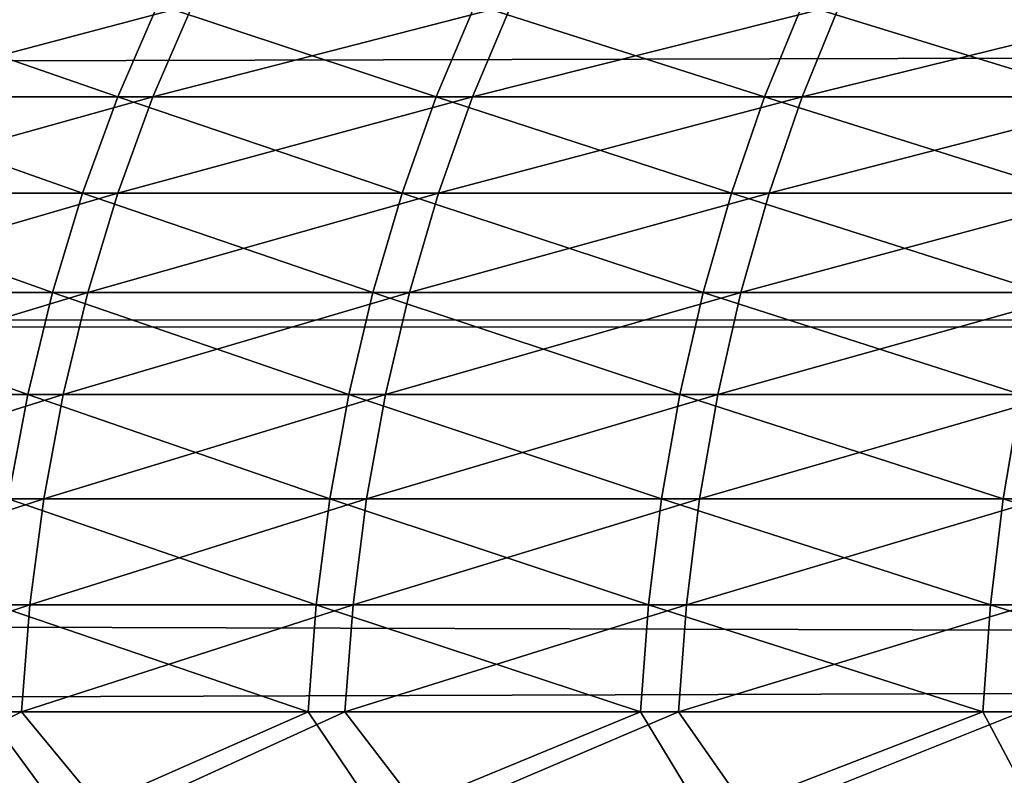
# Model space of a CAD drawing. Header units: millimetres. Extents: x -184 to 165, y -135 to 242.
# Tile 855 of 1056: x -106.073 to -105.419, y 5.229 to 5.731. Entities that reach past the tile are written whole.
import ezdxf

# ---------------------------------------------------------------- set-up
doc = ezdxf.new("R2010")
doc.units = ezdxf.units.MM
doc.header["$LTSCALE"] = 41.718519
for name, color, linetype in [('384', 7, 'CONTINUOUS'), ('386', 7, 'CONTINUOUS'), ('432', 7, 'CONTINUOUS')]:
    doc.layers.add(name, color=color, linetype=linetype)

msp = doc.modelspace()

# ---------------------------------------------------------------- linework, layer by layer
at = {"layer": '384', "linetype": 'CONTINUOUS'}
for points in [[(-34.8031, 5.99816, 60), (-34.41413, 5.55084, 60), (-162.7873, 5.89476, 60), (-34.8031, 5.99816, 60)], [(-162.7873, 5.89476, 60), (-34.41413, 5.55084, 60), (-163.12331, 5.50745, 60), (-162.7873, 5.89476, 60)], [(-34.41413, 5.55084, 60), (-34.02788, 5.10033, 60), (-163.12331, 5.50745, 60), (-34.41413, 5.55084, 60)], [(-163.12331, 5.50745, 60), (-34.02788, 5.10033, 60), (-163.45695, 5.11815, 60), (-163.12331, 5.50745, 60)]]:
    msp.add_3dface(points, dxfattribs=at)
at = {"layer": '386', "linetype": 'CONTINUOUS'}
for points in [[(-34.7127, 5.89476, 63), (-162.6969, 5.99816, 63), (-163.08587, 5.55084, 63), (-34.7127, 5.89476, 63)], [(-34.37669, 5.50745, 63), (-34.7127, 5.89476, 63), (-163.08587, 5.55084, 63), (-34.37669, 5.50745, 63)], [(-34.37669, 5.50745, 63), (-163.08587, 5.55084, 63), (-163.47212, 5.10033, 63), (-34.37669, 5.50745, 63)], [(-34.04305, 5.11815, 63), (-34.37669, 5.50745, 63), (-163.47212, 5.10033, 63), (-34.04305, 5.11815, 63)]]:
    msp.add_3dface(points, dxfattribs=at)
at = {"layer": '432', "linetype": 'CONTINUOUS'}
for points in [[(-106.00788, 5.67962, 6.75359), (-106.18505, 5.74106, 6.5043), (-106.21244, 5.67962, 6.52842), (-106.00788, 5.67962, 6.75359)], [(-106.16254, 5.74106, -6.52978), (-105.95796, 5.74106, -6.75341), (-106.18984, 5.67962, -6.55399), (-106.16254, 5.74106, -6.52978)], [(-106.18984, 5.67962, -6.55399), (-105.95796, 5.74106, -6.75341), (-105.9845, 5.67962, -6.77845), (-106.18984, 5.67962, -6.55399)], [(-105.98125, 5.74106, 6.72864), (-106.18505, 5.74106, 6.5043), (-106.00788, 5.67962, 6.75359), (-105.98125, 5.74106, 6.72864)], [(-105.79648, 5.67962, 6.97235), (-105.98125, 5.74106, 6.72864), (-106.00788, 5.67962, 6.75359), (-105.79648, 5.67962, 6.97235)], [(-105.95796, 5.74106, -6.75341), (-105.74659, 5.74106, -6.97064), (-105.9845, 5.67962, -6.77845), (-105.95796, 5.74106, -6.75341)], [(-105.9845, 5.67962, -6.77845), (-105.74659, 5.74106, -6.97064), (-105.77235, 5.67962, -6.99648), (-105.9845, 5.67962, -6.77845)], [(-105.77064, 5.74106, 6.94659), (-105.98125, 5.74106, 6.72864), (-105.79648, 5.67962, 6.97235), (-105.77064, 5.74106, 6.94659)], [(-105.57845, 5.67962, 7.1845), (-105.77064, 5.74106, 6.94659), (-105.79648, 5.67962, 6.97235), (-105.57845, 5.67962, 7.1845)], [(-105.74659, 5.74106, -6.97064), (-105.52864, 5.74106, -7.18125), (-105.77235, 5.67962, -6.99648), (-105.74659, 5.74106, -6.97064)], [(-105.77235, 5.67962, -6.99648), (-105.52864, 5.74106, -7.18125), (-105.55359, 5.67962, -7.20788), (-105.77235, 5.67962, -6.99648)], [(-105.55341, 5.74106, 7.15796), (-105.77064, 5.74106, 6.94659), (-105.57845, 5.67962, 7.1845), (-105.55341, 5.74106, 7.15796)], [(-105.35399, 5.67962, 7.38984), (-105.55341, 5.74106, 7.15796), (-105.57845, 5.67962, 7.1845), (-105.35399, 5.67962, 7.38984)], [(-105.52864, 5.74106, -7.18125), (-105.3043, 5.74106, -7.38505), (-105.55359, 5.67962, -7.20788), (-105.52864, 5.74106, -7.18125)], [(-105.55359, 5.67962, -7.20788), (-105.3043, 5.74106, -7.38505), (-105.32842, 5.67962, -7.41244), (-105.55359, 5.67962, -7.20788)], [(-105.32978, 5.74106, 7.36254), (-105.55341, 5.74106, 7.15796), (-105.35399, 5.67962, 7.38984), (-105.32978, 5.74106, 7.36254)], [(-106.03124, 5.61574, 6.77548), (-106.21244, 5.67962, 6.52842), (-106.23646, 5.61574, 6.54958), (-106.03124, 5.61574, 6.77548)], [(-106.18984, 5.67962, -6.55399), (-105.9845, 5.67962, -6.77845), (-106.21379, 5.61574, -6.57523), (-106.18984, 5.67962, -6.55399)], [(-106.21379, 5.61574, -6.57523), (-105.9845, 5.67962, -6.77845), (-106.00779, 5.61574, -6.80042), (-106.21379, 5.61574, -6.57523)], [(-106.00788, 5.67962, 6.75359), (-106.21244, 5.67962, 6.52842), (-106.03124, 5.61574, 6.77548), (-106.00788, 5.67962, 6.75359)], [(-105.81916, 5.61574, 6.99495), (-106.00788, 5.67962, 6.75359), (-106.03124, 5.61574, 6.77548), (-105.81916, 5.61574, 6.99495)], [(-105.79648, 5.67962, 6.97235), (-106.00788, 5.67962, 6.75359), (-105.81916, 5.61574, 6.99495), (-105.79648, 5.67962, 6.97235)], [(-105.9845, 5.67962, -6.77845), (-105.77235, 5.67962, -6.99648), (-106.00779, 5.61574, -6.80042), (-105.9845, 5.67962, -6.77845)], [(-106.00779, 5.61574, -6.80042), (-105.77235, 5.67962, -6.99648), (-105.79495, 5.61574, -7.01916), (-106.00779, 5.61574, -6.80042)], [(-105.60042, 5.61574, 7.20779), (-105.79648, 5.67962, 6.97235), (-105.81916, 5.61574, 6.99495), (-105.60042, 5.61574, 7.20779)], [(-105.57845, 5.67962, 7.1845), (-105.79648, 5.67962, 6.97235), (-105.60042, 5.61574, 7.20779), (-105.57845, 5.67962, 7.1845)], [(-105.77235, 5.67962, -6.99648), (-105.55359, 5.67962, -7.20788), (-105.79495, 5.61574, -7.01916), (-105.77235, 5.67962, -6.99648)], [(-105.79495, 5.61574, -7.01916), (-105.55359, 5.67962, -7.20788), (-105.57548, 5.61574, -7.23124), (-105.79495, 5.61574, -7.01916)], [(-105.37523, 5.61574, 7.41379), (-105.57845, 5.67962, 7.1845), (-105.60042, 5.61574, 7.20779), (-105.37523, 5.61574, 7.41379)], [(-105.35399, 5.67962, 7.38984), (-105.57845, 5.67962, 7.1845), (-105.37523, 5.61574, 7.41379), (-105.35399, 5.67962, 7.38984)], [(-105.55359, 5.67962, -7.20788), (-105.32842, 5.67962, -7.41244), (-105.57548, 5.61574, -7.23124), (-105.55359, 5.67962, -7.20788)], [(-105.57548, 5.61574, -7.23124), (-105.32842, 5.67962, -7.41244), (-105.34958, 5.61574, -7.43646), (-105.57548, 5.61574, -7.23124)], [(-106.05121, 5.54973, 6.79419), (-106.23646, 5.61574, 6.54958), (-106.257, 5.54973, 6.56766), (-106.05121, 5.54973, 6.79419)], [(-106.03124, 5.61574, 6.77548), (-106.23646, 5.61574, 6.54958), (-106.05121, 5.54973, 6.79419), (-106.03124, 5.61574, 6.77548)], [(-106.21379, 5.61574, -6.57523), (-106.00779, 5.61574, -6.80042), (-106.23426, 5.54973, -6.59339), (-106.21379, 5.61574, -6.57523)], [(-106.23426, 5.54973, -6.59339), (-106.00779, 5.61574, -6.80042), (-106.02769, 5.54973, -6.8192), (-106.23426, 5.54973, -6.59339)], [(-105.83854, 5.54973, 7.01427), (-106.03124, 5.61574, 6.77548), (-106.05121, 5.54973, 6.79419), (-105.83854, 5.54973, 7.01427)], [(-105.81916, 5.61574, 6.99495), (-106.03124, 5.61574, 6.77548), (-105.83854, 5.54973, 7.01427), (-105.81916, 5.61574, 6.99495)], [(-106.00779, 5.61574, -6.80042), (-105.79495, 5.61574, -7.01916), (-106.02769, 5.54973, -6.8192), (-106.00779, 5.61574, -6.80042)], [(-106.02769, 5.54973, -6.8192), (-105.79495, 5.61574, -7.01916), (-105.81427, 5.54973, -7.03854), (-106.02769, 5.54973, -6.8192)], [(-105.6192, 5.54973, 7.22769), (-105.81916, 5.61574, 6.99495), (-105.83854, 5.54973, 7.01427), (-105.6192, 5.54973, 7.22769)], [(-105.60042, 5.61574, 7.20779), (-105.81916, 5.61574, 6.99495), (-105.6192, 5.54973, 7.22769), (-105.60042, 5.61574, 7.20779)], [(-105.79495, 5.61574, -7.01916), (-105.57548, 5.61574, -7.23124), (-105.81427, 5.54973, -7.03854), (-105.79495, 5.61574, -7.01916)], [(-105.81427, 5.54973, -7.03854), (-105.57548, 5.61574, -7.23124), (-105.59419, 5.54973, -7.25121), (-105.81427, 5.54973, -7.03854)], [(-105.39339, 5.54973, 7.43426), (-105.60042, 5.61574, 7.20779), (-105.6192, 5.54973, 7.22769), (-105.39339, 5.54973, 7.43426)], [(-105.37523, 5.61574, 7.41379), (-105.60042, 5.61574, 7.20779), (-105.39339, 5.54973, 7.43426), (-105.37523, 5.61574, 7.41379)], [(-105.57548, 5.61574, -7.23124), (-105.34958, 5.61574, -7.43646), (-105.59419, 5.54973, -7.25121), (-105.57548, 5.61574, -7.23124)], [(-105.59419, 5.54973, -7.25121), (-105.34958, 5.61574, -7.43646), (-105.36766, 5.54973, -7.457), (-105.59419, 5.54973, -7.25121)], [(-106.06769, 5.48194, 6.80963), (-106.257, 5.54973, 6.56766), (-106.27394, 5.48194, 6.58259), (-106.06769, 5.48194, 6.80963)], [(-106.05121, 5.54973, 6.79419), (-106.257, 5.54973, 6.56766), (-106.06769, 5.48194, 6.80963), (-106.05121, 5.54973, 6.79419)], [(-106.23426, 5.54973, -6.59339), (-106.02769, 5.54973, -6.8192), (-106.25116, 5.48194, -6.60837), (-106.23426, 5.54973, -6.59339)], [(-106.25116, 5.48194, -6.60837), (-106.02769, 5.54973, -6.8192), (-106.04412, 5.48194, -6.8347), (-106.25116, 5.48194, -6.60837)], [(-105.85454, 5.48194, 7.03021), (-106.05121, 5.54973, 6.79419), (-106.06769, 5.48194, 6.80963), (-105.85454, 5.48194, 7.03021)], [(-105.83854, 5.54973, 7.01427), (-106.05121, 5.54973, 6.79419), (-105.85454, 5.48194, 7.03021), (-105.83854, 5.54973, 7.01427)], [(-106.02769, 5.54973, -6.8192), (-105.81427, 5.54973, -7.03854), (-106.04412, 5.48194, -6.8347), (-106.02769, 5.54973, -6.8192)], [(-106.04412, 5.48194, -6.8347), (-105.81427, 5.54973, -7.03854), (-105.83021, 5.48194, -7.05454), (-106.04412, 5.48194, -6.8347)], [(-105.6347, 5.48194, 7.24412), (-105.83854, 5.54973, 7.01427), (-105.85454, 5.48194, 7.03021), (-105.6347, 5.48194, 7.24412)], [(-105.6192, 5.54973, 7.22769), (-105.83854, 5.54973, 7.01427), (-105.6347, 5.48194, 7.24412), (-105.6192, 5.54973, 7.22769)], [(-105.81427, 5.54973, -7.03854), (-105.59419, 5.54973, -7.25121), (-105.83021, 5.48194, -7.05454), (-105.81427, 5.54973, -7.03854)], [(-105.83021, 5.48194, -7.05454), (-105.59419, 5.54973, -7.25121), (-105.60963, 5.48194, -7.26769), (-105.83021, 5.48194, -7.05454)], [(-105.40837, 5.48194, 7.45116), (-105.6192, 5.54973, 7.22769), (-105.6347, 5.48194, 7.24412), (-105.40837, 5.48194, 7.45116)], [(-105.39339, 5.54973, 7.43426), (-105.6192, 5.54973, 7.22769), (-105.40837, 5.48194, 7.45116), (-105.39339, 5.54973, 7.43426)], [(-105.59419, 5.54973, -7.25121), (-105.36766, 5.54973, -7.457), (-105.60963, 5.48194, -7.26769), (-105.59419, 5.54973, -7.25121)], [(-105.60963, 5.48194, -7.26769), (-105.36766, 5.54973, -7.457), (-105.38259, 5.48194, -7.47394), (-105.60963, 5.48194, -7.26769)], [(-106.06769, 5.48194, 6.80963), (-106.27394, 5.48194, 6.58259), (-106.08059, 5.4127, 6.82172), (-106.06769, 5.48194, 6.80963)], [(-106.25116, 5.48194, -6.60837), (-106.04412, 5.48194, -6.8347), (-106.26439, 5.4127, -6.6201), (-106.25116, 5.48194, -6.60837)], [(-106.26439, 5.4127, -6.6201), (-106.04412, 5.48194, -6.8347), (-106.05698, 5.4127, -6.84683), (-106.26439, 5.4127, -6.6201)], [(-105.86706, 5.4127, 7.04269), (-106.06769, 5.48194, 6.80963), (-106.08059, 5.4127, 6.82172), (-105.86706, 5.4127, 7.04269)], [(-105.85454, 5.48194, 7.03021), (-106.06769, 5.48194, 6.80963), (-105.86706, 5.4127, 7.04269), (-105.85454, 5.48194, 7.03021)], [(-106.04412, 5.48194, -6.8347), (-105.83021, 5.48194, -7.05454), (-106.05698, 5.4127, -6.84683), (-106.04412, 5.48194, -6.8347)], [(-106.05698, 5.4127, -6.84683), (-105.83021, 5.48194, -7.05454), (-105.84269, 5.4127, -7.06706), (-106.05698, 5.4127, -6.84683)], [(-105.64683, 5.4127, 7.25698), (-105.85454, 5.48194, 7.03021), (-105.86706, 5.4127, 7.04269), (-105.64683, 5.4127, 7.25698)], [(-105.6347, 5.48194, 7.24412), (-105.85454, 5.48194, 7.03021), (-105.64683, 5.4127, 7.25698), (-105.6347, 5.48194, 7.24412)], [(-105.83021, 5.48194, -7.05454), (-105.60963, 5.48194, -7.26769), (-105.84269, 5.4127, -7.06706), (-105.83021, 5.48194, -7.05454)], [(-105.84269, 5.4127, -7.06706), (-105.60963, 5.48194, -7.26769), (-105.62172, 5.4127, -7.28059), (-105.84269, 5.4127, -7.06706)], [(-105.4201, 5.4127, 7.46439), (-105.6347, 5.48194, 7.24412), (-105.64683, 5.4127, 7.25698), (-105.4201, 5.4127, 7.46439)], [(-105.40837, 5.48194, 7.45116), (-105.6347, 5.48194, 7.24412), (-105.4201, 5.4127, 7.46439), (-105.40837, 5.48194, 7.45116)], [(-105.60963, 5.48194, -7.26769), (-105.38259, 5.48194, -7.47394), (-105.62172, 5.4127, -7.28059), (-105.60963, 5.48194, -7.26769)], [(-105.62172, 5.4127, -7.28059), (-105.38259, 5.48194, -7.47394), (-105.39428, 5.4127, -7.48721), (-105.62172, 5.4127, -7.28059)], [(-105.1871, 5.4127, 7.66471), (-105.40837, 5.48194, 7.45116), (-105.4201, 5.4127, 7.46439), (-105.1871, 5.4127, 7.66471)], [(-106.26439, 5.4127, -6.6201), (-106.05698, 5.4127, -6.84683), (-106.27388, 5.34239, -6.62853), (-106.26439, 5.4127, -6.6201)], [(-106.27388, 5.34239, -6.62853), (-106.05698, 5.4127, -6.84683), (-106.06621, 5.34239, -6.85554), (-106.27388, 5.34239, -6.62853)], [(-105.87606, 5.34239, 7.05165), (-106.08059, 5.4127, 6.82172), (-106.08986, 5.34239, 6.8304), (-105.87606, 5.34239, 7.05165)], [(-105.86706, 5.4127, 7.04269), (-106.08059, 5.4127, 6.82172), (-105.87606, 5.34239, 7.05165), (-105.86706, 5.4127, 7.04269)], [(-106.05698, 5.4127, -6.84683), (-105.84269, 5.4127, -7.06706), (-106.06621, 5.34239, -6.85554), (-106.05698, 5.4127, -6.84683)], [(-106.06621, 5.34239, -6.85554), (-105.84269, 5.4127, -7.06706), (-105.85165, 5.34239, -7.07606), (-106.06621, 5.34239, -6.85554)], [(-105.65554, 5.34239, 7.26621), (-105.86706, 5.4127, 7.04269), (-105.87606, 5.34239, 7.05165), (-105.65554, 5.34239, 7.26621)], [(-105.64683, 5.4127, 7.25698), (-105.86706, 5.4127, 7.04269), (-105.65554, 5.34239, 7.26621), (-105.64683, 5.4127, 7.25698)], [(-105.84269, 5.4127, -7.06706), (-105.62172, 5.4127, -7.28059), (-105.85165, 5.34239, -7.07606), (-105.84269, 5.4127, -7.06706)], [(-105.85165, 5.34239, -7.07606), (-105.62172, 5.4127, -7.28059), (-105.6304, 5.34239, -7.28986), (-105.85165, 5.34239, -7.07606)], [(-105.42853, 5.34239, 7.47388), (-105.64683, 5.4127, 7.25698), (-105.65554, 5.34239, 7.26621), (-105.42853, 5.34239, 7.47388)], [(-105.4201, 5.4127, 7.46439), (-105.64683, 5.4127, 7.25698), (-105.42853, 5.34239, 7.47388), (-105.4201, 5.4127, 7.46439)], [(-105.62172, 5.4127, -7.28059), (-105.39428, 5.4127, -7.48721), (-105.6304, 5.34239, -7.28986), (-105.62172, 5.4127, -7.28059)], [(-105.6304, 5.34239, -7.28986), (-105.39428, 5.4127, -7.48721), (-105.40267, 5.34239, -7.49674), (-105.6304, 5.34239, -7.28986)], [(-105.19523, 5.34239, 7.67447), (-105.4201, 5.4127, 7.46439), (-105.42853, 5.34239, 7.47388), (-105.19523, 5.34239, 7.67447)], [(-105.1871, 5.4127, 7.66471), (-105.4201, 5.4127, 7.46439), (-105.19523, 5.34239, 7.67447), (-105.1871, 5.4127, 7.66471)], [(-106.27388, 5.34239, -6.62853), (-106.06621, 5.34239, -6.85554), (-106.2796, 5.27134, -6.6336), (-106.27388, 5.34239, -6.62853)], [(-106.2796, 5.27134, -6.6336), (-106.06621, 5.34239, -6.85554), (-106.07177, 5.27134, -6.86079), (-106.2796, 5.27134, -6.6336)], [(-105.88147, 5.27134, 7.05704), (-106.08986, 5.34239, 6.8304), (-106.09543, 5.27134, 6.83562), (-105.88147, 5.27134, 7.05704)], [(-105.87606, 5.34239, 7.05165), (-106.08986, 5.34239, 6.8304), (-105.88147, 5.27134, 7.05704), (-105.87606, 5.34239, 7.05165)], [(-106.06621, 5.34239, -6.85554), (-105.85165, 5.34239, -7.07606), (-106.07177, 5.27134, -6.86079), (-106.06621, 5.34239, -6.85554)], [(-106.07177, 5.27134, -6.86079), (-105.85165, 5.34239, -7.07606), (-105.85704, 5.27134, -7.08147), (-106.07177, 5.27134, -6.86079)], [(-105.66079, 5.27134, 7.27177), (-105.87606, 5.34239, 7.05165), (-105.88147, 5.27134, 7.05704), (-105.66079, 5.27134, 7.27177)], [(-105.65554, 5.34239, 7.26621), (-105.87606, 5.34239, 7.05165), (-105.66079, 5.27134, 7.27177), (-105.65554, 5.34239, 7.26621)], [(-105.85165, 5.34239, -7.07606), (-105.6304, 5.34239, -7.28986), (-105.85704, 5.27134, -7.08147), (-105.85165, 5.34239, -7.07606)], [(-105.85704, 5.27134, -7.08147), (-105.6304, 5.34239, -7.28986), (-105.63562, 5.27134, -7.29543), (-105.85704, 5.27134, -7.08147)], [(-105.4336, 5.27134, 7.4796), (-105.65554, 5.34239, 7.26621), (-105.66079, 5.27134, 7.27177), (-105.4336, 5.27134, 7.4796)], [(-105.42853, 5.34239, 7.47388), (-105.65554, 5.34239, 7.26621), (-105.4336, 5.27134, 7.4796), (-105.42853, 5.34239, 7.47388)], [(-105.6304, 5.34239, -7.28986), (-105.40267, 5.34239, -7.49674), (-105.63562, 5.27134, -7.29543), (-105.6304, 5.34239, -7.28986)], [(-105.63562, 5.27134, -7.29543), (-105.40267, 5.34239, -7.49674), (-105.40772, 5.27134, -7.50247), (-105.63562, 5.27134, -7.29543)], [(-105.20012, 5.27134, 7.68034), (-105.42853, 5.34239, 7.47388), (-105.4336, 5.27134, 7.4796), (-105.20012, 5.27134, 7.68034)], [(-105.19523, 5.34239, 7.67447), (-105.42853, 5.34239, 7.47388), (-105.20012, 5.27134, 7.68034), (-105.19523, 5.34239, 7.67447)], [(-106.21693, 5.2, -6.7074), (-106.2796, 5.27134, -6.6336), (-106.07177, 5.27134, -6.86079), (-106.21693, 5.2, -6.7074)], [(-106.24593, 5.2, 6.67519), (-106.04291, 5.2, 6.89495), (-106.09543, 5.27134, 6.83562), (-106.24593, 5.2, 6.67519)], [(-106.01295, 5.2, -6.92628), (-106.21693, 5.2, -6.7074), (-106.07177, 5.27134, -6.86079), (-106.01295, 5.2, -6.92628)], [(-106.04291, 5.2, 6.89495), (-105.88147, 5.27134, 7.05704), (-106.09543, 5.27134, 6.83562), (-106.04291, 5.2, 6.89495)], [(-106.01295, 5.2, -6.92628), (-106.07177, 5.27134, -6.86079), (-105.85704, 5.27134, -7.08147), (-106.01295, 5.2, -6.92628)], [(-106.04291, 5.2, 6.89495), (-105.8334, 5.2, 7.10854), (-105.88147, 5.27134, 7.05704), (-106.04291, 5.2, 6.89495)], [(-105.80252, 5.2, -7.13895), (-106.01295, 5.2, -6.92628), (-105.85704, 5.27134, -7.08147), (-105.80252, 5.2, -7.13895)], [(-105.8334, 5.2, 7.10854), (-105.66079, 5.27134, 7.27177), (-105.88147, 5.27134, 7.05704), (-105.8334, 5.2, 7.10854)], [(-105.80252, 5.2, -7.13895), (-105.85704, 5.27134, -7.08147), (-105.63562, 5.27134, -7.29543), (-105.80252, 5.2, -7.13895)], [(-105.8334, 5.2, 7.10854), (-105.6176, 5.2, 7.31576), (-105.66079, 5.27134, 7.27177), (-105.8334, 5.2, 7.10854)], [(-105.58582, 5.2, -7.34524), (-105.80252, 5.2, -7.13895), (-105.63562, 5.27134, -7.29543), (-105.58582, 5.2, -7.34524)], [(-105.6176, 5.2, 7.31576), (-105.4336, 5.27134, 7.4796), (-105.66079, 5.27134, 7.27177), (-105.6176, 5.2, 7.31576)], [(-105.58582, 5.2, -7.34524), (-105.63562, 5.27134, -7.29543), (-105.40772, 5.27134, -7.50247), (-105.58582, 5.2, -7.34524)], [(-105.6176, 5.2, 7.31576), (-105.39569, 5.2, 7.51644), (-105.4336, 5.27134, 7.4796), (-105.6176, 5.2, 7.31576)], [(-105.36305, 5.2, -7.54496), (-105.58582, 5.2, -7.34524), (-105.40772, 5.27134, -7.50247), (-105.36305, 5.2, -7.54496)], [(-105.39569, 5.2, 7.51644), (-105.20012, 5.27134, 7.68034), (-105.4336, 5.27134, 7.4796), (-105.39569, 5.2, 7.51644)]]:
    msp.add_3dface(points, dxfattribs=at)

doc.saveas('drawing.dxf')
